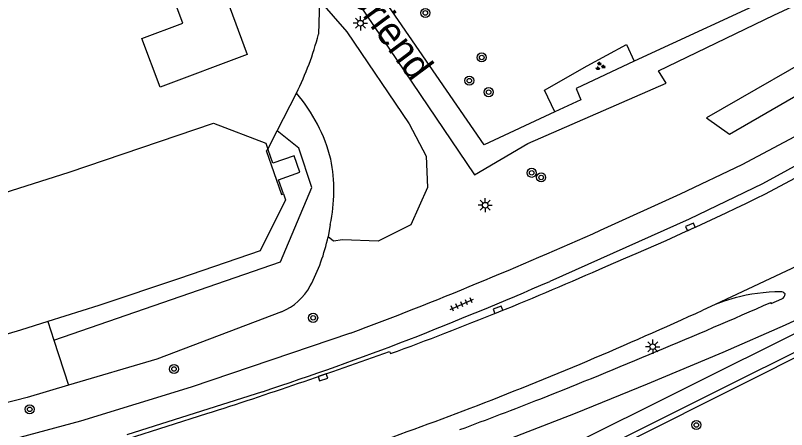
# Model space of a CAD drawing. Extents: x 131000 to 133013, y 393000 to 396501.
# Drawn here: x 131187.7 to 131255.8, y 396163.5 to 396200 of the extents above; entities that cross this region are included whole.
import ezdxf

# ---------------------------------------------------------------- set-up
doc = ezdxf.new("R2010")
doc.units = 0
for name, color, linetype in [('gg-afsc-hekwerk', 7, 'Continuous'), ('gg-anno-openbare ruimte label', 7, 'Continuous'), ('gg-bbg-hoofdgebouw', 7, 'Continuous'), ('gg-knt-BGT kruinlijn', 7, 'Continuous'), ('gg-knt-onverhard', 7, 'Continuous'), ('gg-knt-verharding', 7, 'Continuous'), ('gg-kntw-beschoeiing', 7, 'Continuous'), ('gg-kwrk-uitstroombak niveau min 01', 7, 'Continuous'), ('gt-grn-groengrens', 7, 'Continuous'), ('gt-symb-boom', 7, 'Continuous'), ('gt-symb-groenvak', 7, 'Continuous'), ('gt-symb-kolk', 7, 'Continuous'), ('gt-symb-lichtmast', 7, 'Continuous'), ('gt-symb-tegel verharding', 7, 'Continuous')]:
    doc.layers.add(name, color=color, linetype=linetype)

# ---------------------------------------------------------------- blocks, each defined once
blk = doc.blocks.new('gt0-BOOM')
at = {"layer": 'gt-symb-boom'}
for radius in [0.4, 0.2]:
    blk.add_circle((0, 0), radius, dxfattribs=at)
blk = doc.blocks.new('gt0-LMAST')
at = {"layer": 'gt-symb-lichtmast'}
for p, q in [((-0.182, 0.173), (-0.447, 0.438)), ((-0.005, 0.246), (-0.005, 0.621)), ((0.172, 0.173), (0.437, 0.438)), ((-0.255, -0.004), (-0.63, -0.004)), ((-0.182, -0.181), (-0.447, -0.446)), ((-0.005, -0.254), (-0.005, -0.629)), ((0.437, -0.446), (0.172, -0.181)), ((0.245, -0.004), (0.62, -0.004))]:
    blk.add_line(p, q, dxfattribs=at)
blk.add_circle((-0.005, -0.004), 0.25, dxfattribs=at)
blk = doc.blocks.new('gt0-TEG1')
at = {"layer": 'gt-symb-tegel verharding'}
for p, q in [((-1.125, 0), (1.125, 0)), ((-0.9, -0.25), (-0.9, 0.25)), ((-0.45, -0.25), (-0.45, 0.25)), ((0, -0.25), (0, 0.25)), ((0.45, -0.25), (0.45, 0.25)), ((0.9, -0.25), (0.9, 0.25))]:
    blk.add_line(p, q, dxfattribs=at)
blk = doc.blocks.new('gt0-KOLK')
at = {"layer": 'gt-symb-kolk'}
blk.add_lwpolyline([(0, 0), (0.375, 0), (0.375, 0.4), (-0.375, 0.4), (-0.375, 0), (0, 0)], dxfattribs=at)
blk = doc.blocks.new('gt0-GRVAK')
at = {"layer": 'gt-symb-groenvak'}
for p, q in [((-0.11, 0.189), (-0.228, 0.24)), ((-0.182, 0.153), (0.088, 0.153)), ((-0.091, 0.211), (-0.156, 0.322)), ((-0.047, 0.214), (-0.047, 0.393)), ((-0.004, 0.211), (0.061, 0.322)), ((0.015, 0.189), (0.133, 0.24)), ((0.262, -0.052), (0.197, 0.059)), ((0.305, -0.049), (0.305, 0.13)), ((0.349, -0.052), (0.414, 0.059)), ((-0.245, -0.228), (-0.363, -0.177)), ((-0.318, -0.264), (-0.047, -0.264)), ((-0.226, -0.206), (-0.291, -0.095)), ((-0.183, -0.203), (-0.183, -0.024)), ((-0.139, -0.206), (-0.074, -0.095)), ((-0.12, -0.228), (-0.002, -0.177)), ((0.243, -0.074), (0.125, -0.023)), ((0.17, -0.11), (0.441, -0.11)), ((0.368, -0.074), (0.486, -0.023))]:
    blk.add_line(p, q, dxfattribs=at)

msp = doc.modelspace()

# ---------------------------------------------------------------- linework, layer by layer
at = {"layer": 'gg-afsc-hekwerk'}
for p, q in [((131214.515, 396201.371), (131214.432, 396198.378)), ((131210.793, 396189.855), (131212.488, 396193.179)), ((131209.971, 396188.243), (131210.793, 396189.855)), ((131229.47, 396158.484), (131260.523, 396173.952))]:
    msp.add_line(p, q, dxfattribs=at)
msp.add_arc((131189.04, 396204.91), 26.219, 333.42214, 345.5745, dxfattribs=at)
at = {"layer": 'gg-bbg-hoofdgebouw'}
msp.add_lwpolyline([(131201.503, 396214.533), (131202.402, 396212.105), (131203.171, 396212.39), (131204.036, 396207.693), (131208.147, 396196.59), (131200.454, 396193.708), (131198.841, 396198.016), (131202.456, 396199.369), (131200.287, 396205.166)], dxfattribs=at)
at = {"layer": 'gg-knt-BGT kruinlijn'}
msp.add_line((131215.477, 396181.583), (131215.284, 396180.491), dxfattribs=at)
for points in [[(131211.182, 396173.869), (131200.162, 396169.689), (131192.342, 396167.369)], [(131192.342, 396167.369), (131188.707, 396166.29), (131165.613, 396160.364), (131152.947, 396157.727), (131129.194, 396154.292), (131121.849, 396153.508)]]:
    msp.add_lwpolyline(points, dxfattribs=at)
for centre, radius, start, end in [((131201.472, 396183.75), 14.5, 14.31882, 40.56271), ((131201.742, 396184.567), 14.055, 347.74222, 11.36146), ((131199.076, 396183.913), 16.565, 332.02721, 348.07854), ((131209.121, 396178.695), 5.248, 293.13088, 330.90372)]:
    msp.add_arc(centre, radius, start, end, dxfattribs=at)
at = {"layer": 'gg-knt-onverhard'}
for points in [[(131235.309, 396191.518), (131229.077, 396188.61), (131205.189, 396223.298)], [(131203.543, 396222.472), (131228.229, 396185.947), (131232.915, 396188.716), (131245.149, 396194.054), (131244.476, 396195.16), (131254.659, 396200.056), (131268.177, 396206.376), (131279.939, 396212.255), (131292.039, 396218.682)], [(131290.655, 396219.911), (131282.044, 396215.119), (131268.492, 396208.339), (131255.484, 396202.1), (131242.322, 396196.01)], [(131242.322, 396196.01), (131237.184, 396193.592), (131237.598, 396192.587), (131235.309, 396191.518)]]:
    msp.add_lwpolyline(points, dxfattribs=at)
at = {"layer": 'gg-knt-verharding'}
for p, q in [((131253.925, 396184.29), (131260.327, 396187.718)), ((131239.339, 396181.061), (131246.408, 396184.278)), ((131257.177, 396178.14), (131249.487, 396174.521)), ((131249.487, 396174.521), (131248.394, 396174.017)), ((131217.25, 396171.984), (131203.18, 396167.194)), ((131220.708, 396170.369), (131220.805, 396170.176)), ((131209.489, 396166.802), (131197.496, 396162.98)), ((131197.557, 396162.642), (131204.578, 396164.864))]:
    msp.add_line(p, q, dxfattribs=at)
for points in [[(131246.408, 396184.278), (131251.861, 396186.888), (131259.268, 396190.828), (131265.839, 396194.654), (131271.052, 396198.046), (131286.331, 396208.619), (131290.998, 396212.069), (131298.233, 396217.214), (131302.166, 396219.781), (131302.423, 396219.968)], [(131291.16, 396209.28), (131287.436, 396206.523), (131272.193, 396195.955), (131267.259, 396192.763), (131262.805, 396190.166), (131253.663, 396185.178)], [(131291.107, 396189.883), (131278.228, 396183.582), (131262.91, 396176.04), (131255.652, 396172.692), (131250.157, 396170.268), (131243.459, 396167.464), (131237.12, 396164.875), (131230.04, 396162.129), (131228, 396161.368)], [(131253.663, 396185.178), (131247.19, 396182.035), (131234.858, 396176.54)], [(131251.234, 396175.102), (131250.268, 396174.804), (131249.487, 396174.521)], [(131254.375, 396174.687), (131254.415, 396174.598), (131255.347, 396175.001)], [(131203.18, 396167.194), (131193.423, 396164.207), (131182.666, 396161.302), (131174.745, 396159.371), (131167.014, 396157.628), (131158.158, 396155.794), (131151.393, 396154.642), (131142.114, 396153.19), (131133.561, 396152.056), (131121.502, 396150.626), (131114.258, 396149.979), (131109.553, 396149.61), (131104.362, 396149.241), (131102.038, 396149.186)]]:
    msp.add_lwpolyline(points, dxfattribs=at)
for centre, radius, start, end in [((131138.593, 396418.923), 261.447, 292.77663, 296.17609), ((131086.254, 396522.612), 374.289, 292.32731, 294.14221), ((131120.288, 396445.977), 293.547, 290.02455, 294.02668), ((131120.507, 396434.571), 279.841, 290.22495, 292.68794), ((131060.122, 396582.51), 441.977, 291.54479, 293.2878), ((131255.628, 396157.399), 18.24, 91.20795, 103.93827), ((131255.24, 396175.101), 0.534, 39.54155, 89.7059), ((131255.138, 396175.472), 0.515, 293.95126, 356.59075), ((131010.594, 396728.049), 604.681, 291.691212, 293.775718), ((131101.766, 396492.876), 350.957, 291.04997, 294.69552), ((131113.976, 396455.305), 303.903, 288.31781, 290.90791), ((131055.854, 396627.017), 485.494, 287.83848, 289.84999), ((131034.996, 396677.402), 548.615, 290.47872, 291.27816), ((131094.855, 396515.429), 374.491, 287.57171, 290.79724)]:
    msp.add_arc(centre, radius, start, end, dxfattribs=at)
at = {"layer": 'gg-kntw-beschoeiing'}
msp.add_line((131209.971, 396188.243), (131209.996, 396188.172), dxfattribs=at)
for points in [[(131091.742, 396167.058), (131095.248, 396170.612), (131113.194, 396170.603), (131117.276, 396170.802), (131121.354, 396171.078), (131126.105, 396171.47), (131130.847, 396171.965), (131136.16, 396172.679), (131141.457, 396173.508), (131146.307, 396174.37), (131151.141, 396175.313), (131155.619, 396176.239), (131160.085, 396177.225), (131164.216, 396178.199), (131168.336, 396179.222), (131176.045, 396181.254), (131184.145, 396183.584), (131192.402, 396186.186), (131205.176, 396190.523), (131209.793, 396188.753), (131209.971, 396188.243)], [(131211.331, 396184.297), (131211.531, 396183.739), (131209.274, 396179.253), (131202.17, 396176.79), (131195.031, 396174.43), (131190.539, 396173.01)], [(131190.539, 396173.01), (131188.106, 396172.24), (131181.142, 396170.177), (131174.114, 396168.271), (131164.252, 396165.853)]]:
    msp.add_lwpolyline(points, dxfattribs=at)
at = {"layer": 'gg-kwrk-uitstroombak niveau min 01'}
for points in [[(131209.996, 396188.172), (131209.804, 396188.113), (131211.156, 396184.236), (131211.331, 396184.297)], [(131211.331, 396184.297), (131210.905, 396185.534), (131212.779, 396186.202), (131212.293, 396187.627), (131210.401, 396186.981), (131209.996, 396188.172)]]:
    msp.add_lwpolyline(points, dxfattribs=at)
at = {"layer": 'gt-grn-groengrens'}
for p, q in [((131190.539, 396173.01), (131191.071, 396171.347)), ((131191.071, 396171.347), (131192.342, 396167.369))]:
    msp.add_line(p, q, dxfattribs=at)
for points in [[(131277.137, 396203.664), (131275.549, 396206.533), (131274.424, 396205.998), (131272.091, 396204.452), (131248.709, 396190.993), (131250.726, 396189.541), (131274.316, 396203.222), (131276.111, 396203.222), (131277.137, 396203.664)], [(131214.515, 396201.371), (131216.94, 396198.587), (131222.457, 396190.464), (131223.936, 396187.616), (131224.057, 396184.828), (131222.603, 396181.554), (131219.695, 396180.099), (131216.545, 396180.221), (131215.756, 396180.103), (131215.284, 396180.491)], [(131235.309, 396191.518), (131234.406, 396193.453), (131238.163, 396195.576), (131241.65, 396197.474), (131242.322, 396196.01)], [(131191.071, 396171.347), (131211.08, 396178.277), (131213.85, 396184.856), (131212.696, 396188.318), (131210.793, 396189.855)], [(131283.519, 396183.702), (131261.191, 396172.609), (131231.508, 396157.823)], [(131251.622, 396124.717), (131234.414, 396158.724), (131283.646, 396183.422), (131283.519, 396183.702)]]:
    msp.add_lwpolyline(points, dxfattribs=at)

# ---------------------------------------------------------------- block references
at = {"layer": 'gt-symb-boom'}
for p in [(131223.874, 396200.264), (131228.856, 396196.332), (131227.755, 396194.285), (131229.462, 396193.264), (131233.27, 396186.14), (131234.101, 396185.731), (131213.964, 396173.329), (131201.677, 396168.807), (131188.932, 396165.251), (131247.814, 396163.864)]:
    msp.add_blockref('gt0-BOOM', p, dxfattribs=at)
at = {"layer": 'gt-symb-groenvak'}
msp.add_blockref('gt0-GRVAK', (131239.305, 396195.551), dxfattribs=at)
at = {"layer": 'gt-symb-kolk'}
for p, rotation in [((131247.372, 396181.181), 24.591000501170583), ((131230.369, 396173.852), 22.024845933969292), ((131214.762, 396168.266), -160.9127554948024)]:
    msp.add_blockref('gt0-KOLK', p, dxfattribs=dict(at, rotation=rotation))
at = {"layer": 'gt-symb-lichtmast'}
for p in [(131218.142, 396199.354), (131229.169, 396183.285), (131243.961, 396170.783)]:
    msp.add_blockref('gt0-LMAST', p, dxfattribs=at)
at = {"layer": 'gt-symb-tegel verharding', "rotation": 23.334041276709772}
msp.add_blockref('gt0-TEG1', (131227.093, 396174.518), dxfattribs=at)

# ---------------------------------------------------------------- texts
at = {"layer": 'gg-anno-openbare ruimte label'}
msp.add_text('Griend', height=2.5, rotation=306.7, dxfattribs=at).set_placement((131216.707, 396202.139))

doc.saveas('drawing.dxf')
